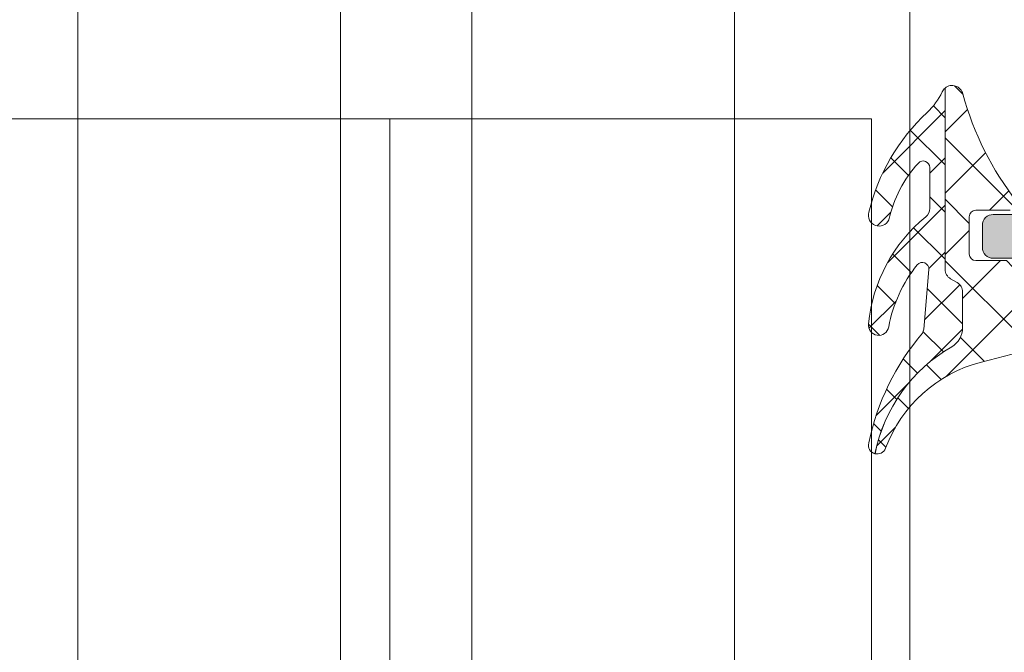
# Model space of a CAD drawing. Header units: millimetres. Extents: x 213386 to 506888, y 183055 to 450952.
# Tile 348 of 656: x 399549 to 399594, y 287695 to 287724. Entities that reach past the tile are written whole.
import ezdxf

# ---------------------------------------------------------------- set-up
doc = ezdxf.new("R2010")
doc.units = ezdxf.units.MM
doc.layers.add('FASÁDA DETAILNÍ', color=255, linetype='Continuous', lineweight=0)
doc.layers.add('NOVÁ TLUSTÁ', color=255, linetype='Continuous', lineweight=0)

msp = doc.modelspace()

# ---------------------------------------------------------------- hatches: boundary and pattern name
at = {"layer": 'FASÁDA DETAILNÍ'}
h = msp.add_hatch(dxfattribs=at)
h.set_pattern_fill('ANSI37', color=256, scale=0.625, angle=90, style=0)
h.set_pattern_definition([(135, (397960.6382589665, 280090.6491475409), (-1.403165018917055, -1.403165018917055), []), (225, (397960.6382589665, 280090.6491475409), (1.403165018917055, -1.403165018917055), [])])
edge = h.paths.add_edge_path()
edge.add_ellipse((399592.8357573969, 287714.7728182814), major_axis=(-5.03946705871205, 0), ratio=1, start_angle=119.79178446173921, end_angle=175.0355387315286, ccw=False)
edge.add_ellipse((399595.190557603, 287710.6597338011), major_axis=(-0.3000000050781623, 0), ratio=1, start_angle=90.00069259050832, end_angle=119.79217295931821, ccw=False)
edge.add_line((399595.1905612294, 287710.3597337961), (399594.6562772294, 287710.3597307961))
edge.add_ellipse((399594.6562759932, 287710.6597305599), major_axis=(-0.2999997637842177, 0), ratio=1, start_angle=-4.5112189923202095e-05, end_angle=90.0002361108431, ccw=False)
edge.add_line((399594.3562762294, 287710.6597307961), (399594.3562762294, 287712.209727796))
edge.add_ellipse((399594.0562655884, 287712.2097201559), major_axis=(-0.3000106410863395, 0), ratio=1, start_angle=180.0014591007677, end_angle=269.9956760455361)
edge.add_line((399594.0562882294, 287712.5097307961), (399592.6563062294, 287712.5097417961))
edge.add_ellipse((399592.6563090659, 287712.8097316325), major_axis=(-0.2999898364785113, 0), ratio=1, start_angle=0.00035075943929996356, end_angle=89.9994582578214, ccw=False)
edge.add_line((399592.3563192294, 287712.809729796), (399592.3563192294, 287714.5097417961))
edge.add_ellipse((399592.6563293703, 287714.5097346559), major_axis=(-0.3000101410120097, 0), ratio=1, start_angle=270.0044194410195, end_angle=359.9986363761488, ccw=False)
edge.add_line((399592.6563062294, 287714.809744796), (399594.2201372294, 287714.809733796))
edge.add_ellipse((399594.252994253, 287715.1108928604), major_axis=(-0.3029461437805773, 0), ratio=1, start_angle=83.77354909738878, end_angle=193.4835773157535)
edge.add_ellipse((399605.5689585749, 287723.8158159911), major_axis=(-14.00076634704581, 0), ratio=1, start_angle=15.301732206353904, end_angle=38.075620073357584, ccw=False)
edge.add_ellipse((399591.5767208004, 287720.0091024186), major_axis=(-0.5004721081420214, 0), ratio=1, start_angle=192.9176085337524, end_angle=309.8066343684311)
edge.add_line((399591.2563192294, 287720.3935697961), (399591.2563192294, 287712.110290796))
edge.add_ellipse((399591.7563189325, 287712.1102913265), major_axis=(-0.4999997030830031, 0), ratio=1, start_angle=6.079138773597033e-05, end_angle=60.00001964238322)
edge.add_line((399591.5063192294, 287711.6772787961), (399591.8063192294, 287711.5040727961))
edge.add_ellipse((399591.5563195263, 287711.0710602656), major_axis=(-0.4999997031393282, 0), ratio=1, start_angle=180.0000607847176, end_angle=240.0000196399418, ccw=False)
edge.add_line((399592.0563192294, 287711.071060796), (399592.0563192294, 287709.441712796))
edge.add_ellipse((399591.0563198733, 287709.4417120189), major_axis=(-0.999999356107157, 0), ratio=1, start_angle=120.05033886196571, end_angle=180.0000445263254, ccw=False)
edge.add_ellipse((399595.2126466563, 287702.2573313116), major_axis=(-7.300023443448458, 0), ratio=1, start_angle=300.0503545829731, end_angle=348.7144463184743)
edge.add_ellipse((399588.156309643, 287704.072563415), major_axis=(-0.3999905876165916, 0), ratio=1, start_angle=75.14702477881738, end_angle=159.4981705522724)
edge.add_ellipse((399594.5054077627, 287701.6984964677), major_axis=(-6.378448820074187, 0), ratio=1, start_angle=284.45259778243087, end_angle=339.49812542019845, ccw=False)
edge.add_line((399592.9134812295, 287707.8750957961), (399594.3241882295, 287708.238682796))
edge.add_line((399594.3241882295, 287708.238682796), (399595.1868892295, 287708.448795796))
edge.add_ellipse((399593.8563242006, 287713.7854185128), major_axis=(-5.499995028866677, 0), ratio=1, start_angle=103.9999549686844, end_angle=180.0000342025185)
edge.add_line((399599.3563192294, 287713.785421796), (399599.3563192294, 287726.2034497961))
edge.add_line((399599.3563192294, 287726.2034497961), (399599.0687002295, 287727.5665067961))
edge.add_ellipse((399599.5579265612, 287727.6697394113), major_axis=(-0.4999993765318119, 0), ratio=1, start_angle=-49.716248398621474, end_angle=11.915300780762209, ccw=False)
edge.add_line((399599.2346402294, 287728.0511647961), (399601.0912482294, 287729.6247757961))
edge.add_ellipse((399600.6063187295, 287730.1969147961), major_axis=(-0.7499997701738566, 0), ratio=1, start_angle=130.2837061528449, end_angle=310.2837061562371)
edge.add_line((399600.1213892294, 287730.7690537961), (399597.8097452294, 287728.8097677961))
edge.add_ellipse((399598.456317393, 287728.0469161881), major_axis=(-0.9999990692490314, 0), ratio=1, start_angle=-49.71630131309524, end_angle=11.91524786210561)
edge.add_line((399597.4778642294, 287727.8404517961), (399597.8563192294, 287726.0469147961))
edge.add_line((399597.8563192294, 287726.0469147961), (399597.8563192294, 287714.336713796))
h = msp.add_hatch(color=256, dxfattribs=at)
edge = h.paths.add_edge_path()
edge.add_line((399595.0563192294, 287728.159733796), (399594.7563192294, 287727.7865287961))
edge.add_line((399594.7563192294, 287727.7865287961), (399594.7563192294, 287723.813323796))
edge.add_ellipse((399596.7563264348, 287723.8133253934), major_axis=(-2.000007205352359, 0), ratio=1, start_angle=4.576176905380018e-05, end_angle=29.99993366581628)
edge.add_line((399595.0242682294, 287722.813323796), (399595.5883702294, 287721.836271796))
edge.add_ellipse((399593.8563120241, 287720.8362701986), major_axis=(-2.000007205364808, 0), ratio=1, start_angle=180.0000457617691, end_angle=209.9999336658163, ccw=False)
edge.add_line((399595.8563192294, 287720.836271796), (399595.8563192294, 287715.116437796))
edge.add_ellipse((399595.3563196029, 287715.1164374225), major_axis=(-0.4999996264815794, 0), ratio=1, start_angle=89.99995719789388, end_angle=180.0000428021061, ccw=False)
edge.add_line((399595.3563192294, 287714.616437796), (399593.4563192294, 287714.616437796))
edge.add_ellipse((399593.4560612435, 287714.1166957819), major_axis=(-0.499742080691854, 0), ratio=1, start_angle=-90.02957826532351, end_angle=0.02957826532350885)
edge.add_line((399592.9563192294, 287714.116437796), (399592.9563192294, 287713.116437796))
edge.add_ellipse((399593.4560612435, 287713.1161798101), major_axis=(-0.499742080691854, 0), ratio=1, start_angle=-0.02957826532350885, end_angle=90.02957826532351)
edge.add_line((399593.4563192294, 287712.616437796), (399594.4563192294, 287712.616437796))
edge.add_ellipse((399594.4565797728, 287712.1166983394), major_axis=(-0.4997395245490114, 0), ratio=1, start_angle=179.9701283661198, end_angle=270.0298716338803, ccw=False)
edge.add_line((399594.9563192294, 287712.116437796), (399594.9563192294, 287711.116437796))
edge.add_ellipse((399595.4560673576, 287711.1161839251), major_axis=(-0.4997481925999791, 0), ratio=1, start_angle=-0.02910612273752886, end_angle=90.02887693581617)
edge.add_line((399595.4563192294, 287710.616435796), (399595.6893502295, 287710.616435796))
edge.add_ellipse((399595.689350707, 287711.1164350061), major_axis=(-0.4999992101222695, 0), ratio=1, start_angle=89.99994527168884, end_angle=126.2493130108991)
edge.add_ellipse((399593.8563128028, 287713.6164383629), major_axis=(-3.600006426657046, 0), ratio=1, start_angle=126.2493860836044, end_angle=179.9999591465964)
edge.add_line((399597.4563192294, 287713.616435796), (399597.4563192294, 287723.559733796))
edge.add_ellipse((399597.2563193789, 287723.5597339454), major_axis=(-0.1999998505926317, 0), ratio=1, start_angle=179.9999572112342, end_angle=270.0000428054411)
edge.add_line((399597.2563192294, 287723.7597337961), (399596.5390982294, 287723.7597337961))
edge.add_line((399596.5390982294, 287723.7597337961), (399596.3981992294, 287723.6187727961))
edge.add_ellipse((399596.2563192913, 287723.7597341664), major_axis=(-0.200000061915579, 0), ratio=1, start_angle=0.00010608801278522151, end_angle=135.1860756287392, ccw=False)
edge.add_line((399596.0563192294, 287723.7597337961), (399596.0563192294, 287725.6593027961))
edge.add_line((399596.0563192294, 287725.6593027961), (399595.7420012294, 287729.737950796))
edge.add_ellipse((399595.2481565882, 287729.6597332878), major_axis=(-0.5000005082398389, 0), ratio=1, start_angle=189.0000227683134, end_angle=269.9999265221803)
edge.add_line((399595.2481572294, 287730.159733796), (399595.0563192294, 287730.159733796))
edge.add_ellipse((399595.0563188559, 287729.6597341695), major_axis=(-0.4999996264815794, 0), ratio=1, start_angle=-90.00004280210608, end_angle=4.280210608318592e-05)
edge.add_line((399594.5563192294, 287729.659733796), (399594.5563192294, 287729.559733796))
edge.add_ellipse((399594.75631908, 287729.5597336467), major_axis=(-0.1999998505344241, 0), ratio=1, start_angle=-4.278876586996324e-05, end_angle=90.0000428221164)
edge.add_line((399594.7563192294, 287729.3597337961), (399595.0563192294, 287729.3597337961))
edge.add_line((399595.0563192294, 287729.3597337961), (399595.0563192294, 287728.159733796))
h = msp.add_hatch(dxfattribs=at)
h.set_pattern_fill('ANSI37', color=256, scale=0.48, angle=90, style=0)
h.set_pattern_definition([(135, (397960.6382589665, 280090.6491475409), (-1.077630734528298, -1.077630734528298), []), (225, (397960.6382589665, 280090.6491475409), (1.077630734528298, -1.077630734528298), [])])
edge = h.paths.add_edge_path()
edge.add_arc((399590.0553199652, 287714.89862037), 0.4999992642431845, 309.4073371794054, 359.999934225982)
edge.add_line((399590.5553192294, 287714.898619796), (399590.5553192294, 287716.760716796))
edge.add_arc((399590.255319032, 287716.7607164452), 0.3000001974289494, 6.700117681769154e-05, 137.357843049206)
edge.add_arc((399594.129113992, 287713.1933017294), 5.566188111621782, 137.3577388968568, 167.8089673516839)
edge.add_arc((399588.2450377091, 287714.5765956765), 0.4897187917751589, 162.986027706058, 334.8827571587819, ccw=False)
edge.add_arc((399596.584795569, 287712.6307043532), 9.052420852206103, 132.7933211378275, 166.6565612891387, ccw=False)
edge.add_arc((399588.3969153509, 287721.4748810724), 2.999999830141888, 312.7932868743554, 335.2450969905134)
edge.add_arc((399591.5757214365, 287720.009098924), 0.5004751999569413, 129.8064341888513, 155.244824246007, ccw=False)
edge.add_line((399591.2553192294, 287720.3935697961), (399591.2553192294, 287712.110290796))
edge.add_arc((399591.7553189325, 287712.1102913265), 0.4999997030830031, 180.0000607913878, 240.0000196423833)
edge.add_line((399591.5053192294, 287711.6772787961), (399591.8053192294, 287711.5040727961))
edge.add_arc((399591.5553195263, 287711.0710602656), 0.4999997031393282, 6.078471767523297e-05, 60.00001963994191, ccw=False)
edge.add_line((399592.0553192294, 287711.071060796), (399592.0553192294, 287709.441712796))
edge.add_arc((399591.0553198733, 287709.4417120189), 0.999999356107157, -59.94966114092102, 4.4526325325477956e-05, ccw=False)
edge.add_arc((399595.2116466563, 287702.2573313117), 7.300023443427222, 120.0503545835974, 168.7144463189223)
edge.add_arc((399588.1553095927, 287704.0725638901), 0.3999910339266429, 164.9987233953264, 255.1470491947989, ccw=False)
edge.add_arc((399598.6748136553, 287701.9458434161), 11.13157184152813, 139.4130387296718, 168.4423422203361, ccw=False)
edge.add_line((399590.2212822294, 287709.1880597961), (399590.2789832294, 287709.3802767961))
edge.add_line((399590.2789832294, 287709.3802767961), (399590.5168212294, 287712.0974837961))
edge.add_arc((399590.2179639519, 287712.1236427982), 0.2999999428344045, 354.9976449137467, 500.9690488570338)
edge.add_arc((399594.8981900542, 287708.3294707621), 6.324969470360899, 140.9689666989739, 169.5200292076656)
edge.add_arc((399588.2203542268, 287709.5583480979), 0.4650353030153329, 172.4718628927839, 350.2920262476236, ccw=False)
edge.add_arc((399594.9766865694, 287708.9088492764), 7.252239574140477, 129.4075108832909, 174.378328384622, ccw=False)

# ---------------------------------------------------------------- linework, layer by layer
for p, q in [((399589.638231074, 284297.1544280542), (399589.6382310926, 307967.1544280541)), ((399551.6382310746, 284297.1544280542), (399551.6382310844, 296850.3801179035)), ((399563.6382310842, 296850.3801179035), (399563.6382310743, 284297.1544280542)), ((399569.6382310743, 284297.1544280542), (399569.6382310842, 296850.3801179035)), ((399581.6382310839, 296850.3801179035), (399581.638231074, 284297.1544280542)), ((399551.6382310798, 286777.6545368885), (399551.6382274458, 288917.1544282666)), ((399563.6382274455, 288917.1544282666), (399563.6382310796, 286777.6545368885)), ((399569.6382310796, 286777.6545368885), (399569.6382274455, 288917.1544282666)), ((399581.6382274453, 288917.1544282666), (399581.6382310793, 286777.6545368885)), ((399589.6382310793, 286777.6545368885), (399589.6382274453, 288917.1544282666))]:
    msp.add_line(p, q, dxfattribs=at)
at = {"layer": 'FASÁDA DETAILNÍ', "extrusion": (0, 0, -1)}
for points in [[(-399594.5475902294, 287715.181529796, 0.0996982), (-399592.0645272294, 287720.1209827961, -0.559391), (-399591.2563192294, 287720.3935697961), (-399591.2563192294, 287712.110290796), (-399591.2563192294, 287712.110290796, -0.267949), (-399591.5063192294, 287711.6772787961), (-399591.8063192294, 287711.5040727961), (-399591.8063192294, 287711.5040727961, 0.267949), (-399592.0563192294, 287711.071060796), (-399592.0563192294, 287709.441712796), (-399592.0563192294, 287709.441712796, 0.267714), (-399591.5570802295, 287708.5761267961, -0.215587), (-399588.0537762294, 287703.685937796, -0.385623), (-399588.5309652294, 287703.9324717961, 0.244909), (-399592.9134812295, 287707.8750957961), (-399594.3241882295, 287708.238682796)], [(-399594.0562882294, 287712.5097307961), (-399592.6563062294, 287712.5097417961), (-399592.6563062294, 287712.5097417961, 0.414209), (-399592.3563192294, 287712.809729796), (-399592.3563192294, 287714.5097417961), (-399592.3563192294, 287714.5097417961, 0.414184), (-399592.6563062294, 287714.809744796), (-399594.2201372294, 287714.809733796)], [(-399595.3563192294, 287714.616437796), (-399593.4563192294, 287714.616437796), (-399593.4563192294, 287714.616437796, -0.414516), (-399592.9563192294, 287714.116437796), (-399592.9563192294, 287713.116437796), (-399592.9563192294, 287713.116437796, -0.414516), (-399593.4563192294, 287712.616437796), (-399594.4563192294, 287712.616437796)]]:
    msp.add_lwpolyline(points, format="xyb", dxfattribs=at)
at = {"layer": 'FASÁDA DETAILNÍ'}
msp.add_lwpolyline([(399590.3727342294, 287714.5122947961, 0.224409), (399590.5553192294, 287714.898619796), (399590.5553192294, 287716.760716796), (399590.5553192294, 287716.760716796, 0.683163), (399590.0346392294, 287716.963941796, 0.133656), (399588.6884492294, 287714.3687237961, -0.931673), (399587.7767522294, 287714.719889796, -0.148841), (399590.4349812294, 287719.273452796, 0.0982791), (399591.1212372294, 287720.2186687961, -0.111454), (399591.2553192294, 287720.3935697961), (399591.2553192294, 287712.110290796), (399591.2553192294, 287712.110290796, 0.267949), (399591.5053192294, 287711.6772787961), (399591.8053192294, 287711.5040727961), (399591.8053192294, 287711.5040727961, -0.267949), (399592.0553192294, 287711.071060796), (399592.0553192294, 287709.441712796), (399592.0553192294, 287709.441712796, -0.267714), (399591.5560802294, 287708.5761267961, 0.215587), (399588.0527762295, 287703.685937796, -0.414972), (399587.7689502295, 287704.1760977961, -0.127346), (399590.2212822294, 287709.1880597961), (399590.2789832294, 287709.3802767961), (399590.5168212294, 287712.0974837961), (399590.5168212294, 287712.0974837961, 0.739768), (399589.9849222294, 287712.3125647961, 0.125226), (399588.6787302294, 287709.4799307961, -0.981156), (399587.7593272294, 287709.6192737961, -0.19878), (399590.3727342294, 287714.5122947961)], format="xyb", close=True, dxfattribs=at)
msp.add_lwpolyline([(399587.8922310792, 287331.2944572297), (399587.8922310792, 287718.9852340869), (399543.8922310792, 287718.9852340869), (399543.8922310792, 287331.2944572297), (399543.8922310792, 287250.323578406), (399587.8922310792, 287250.323578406)], close=True, dxfattribs=at)
at = {"layer": 'NOVÁ TLUSTÁ', "ltscale": 5}
msp.add_line((399565.8922310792, 287250.323578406), (399565.8922310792, 287718.9852340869), dxfattribs=at)

doc.saveas('drawing.dxf')
